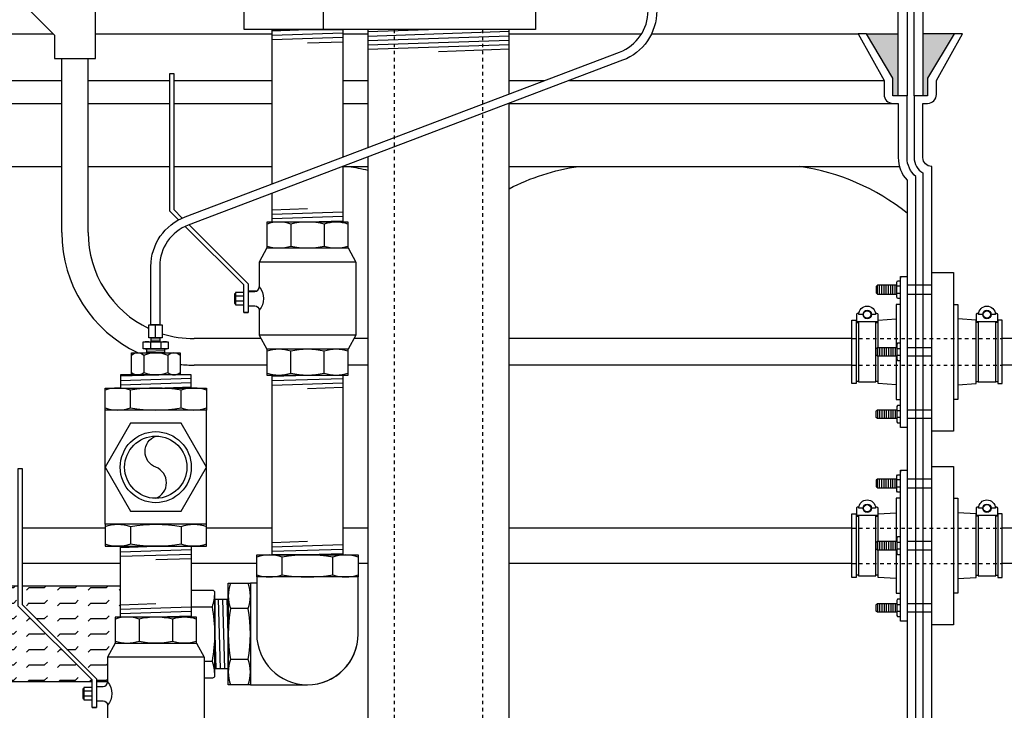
# Model space of a CAD drawing. Extents: x -169 to 7270, y -140 to 2984.
# Tile 586 of 656: x 6523 to 6551, y 927 to 946. Entities that reach past the tile are written whole.
import ezdxf

# ---------------------------------------------------------------- set-up
doc = ezdxf.new("R2010")
doc.units = 0
doc.header["$MEASUREMENT"] = 0
doc.header["$PDSIZE"] = 1
doc.linetypes.add('HIDDEN5', pattern=[0.05, 0.025, -0.025])
doc.layers.get('DEFPOINTS').update_dxf_attribs({"linetype": 'CONTINUOUS'})
for name, color, linetype in [('BOOT-CONDUIT', 1, 'CONTINUOUS'), ('CONDUIT', 2, 'CONTINUOUS'), ('COPPER-TUBING', 2, 'CONTINUOUS'), ('DIM', 3, 'CONTINUOUS'), ('FLEXHOSE-2', 3, 'CONTINUOUS'), ('FLEXHOSE-2-HATCH', 2, 'CONTINUOUS'), ('FRP-SUMP', 2, 'CONTINUOUS'), ('GALV-2-ELL', 3, 'CONTINUOUS'), ('GALV-2-PIPE', 3, 'CONTINUOUS'), ('GALV-2-REDUCER', 3, 'CONTINUOUS'), ('GALV-2-TEE', 3, 'CONTINUOUS'), ('GALV-2-VALVE', 3, 'CONTINUOUS'), ('GALV-4-PIPE', 4, 'CONTINUOUS'), ('PEAGRAVEL-HATCH', 3, 'CONTINUOUS'), ('SUB-PUMP', 4, 'CONTINUOUS')]:
    doc.layers.add(name, color=color, linetype=linetype)
doc.styles.add('SIMPLEX', font='simplex')
doc.dimstyles.new('DIM64', dxfattribs={"dimscale": 64, "dimtxt": 0.09375, "dimasz": 0.09375, "dimexe": 0.0625, "dimexo": 0.0625, "dimgap": 0.046875, "dimtad": 1, "dimdec": 4, "dimzin": 3, "dimdsep": 46, "dimlunit": 4, "dimtxsty": 'SIMPLEX', "dimcen": 0, "dimclrd": 256, "dimclre": 256, "dimclrt": 256, "dimadec": 0, "dimazin": 0, "dimtfac": 1, "dimtdec": 4, "dimtmove": 0, "dimatfit": 3, "dimfxl": 1, "dimfrac": 2, "dimtolj": 1, "dimtzin": 0, "dimarcsym": 0})

# ---------------------------------------------------------------- blocks, each defined once
blk = doc.blocks.new('*D74')
at = {"layer": 'DEFPOINTS', "color": 0, "transparency": 16777216}
for p in [(7015.7, 978.296), (6391.694, 978.015), (6391.694, 700.523)]:
    blk.add_point(p, dxfattribs=at)
at = {"layer": 'DIM', "lineweight": -2, "transparency": 16777216}
for p, q in [((7015.7, 974.296), (7015.7, 696.523)), ((6391.694, 974.015), (6391.694, 696.523)), ((7009.7, 700.523), (6397.694, 700.523))]:
    blk.add_line(p, q, dxfattribs=at)
at = {"layer": 'DIM', "transparency": 16777216}
for points in [[(6397.694, 701.523), (6397.694, 699.523), (6391.694, 700.523)], [(7009.7, 701.523), (7009.7, 699.523), (7015.7, 700.523)]]:
    blk.add_solid(points, dxfattribs=at)
at = {"layer": 'DIM', "transparency": 16777216, "insert": (6703.697, 708.095), "char_height": 6, "attachment_point": 5, "style": 'SIMPLEX'}
blk.add_mtext('\\A1;52\'-0" (F.V. TANK SLAB)', dxfattribs=at)

msp = doc.modelspace()

# ---------------------------------------------------------------- hatches: boundary and pattern name
at = {"layer": 'FLEXHOSE-2-HATCH', "linetype": 'Continuous'}
h = msp.add_hatch(dxfattribs=at)
h.set_pattern_fill('FLEX', color=256, scale=1.75, style=0)
h.set_pattern_definition([(6e-10, (6522.4867, 928.7886), (-4e-12, 0.4375), [0.4375, -0.4375]), (45, (6522.92422, 928.7886), (-4e-12, 0.4375), [0.109375, -0.39997, 0.109375, -0.61872])])
h.paths.add_polyline_path([(6523.05352, 929.57419), (6523.05352, 930.14859), (6518.80651, 930.14859), (6518.80651, 927.42859), (6525.14143, 927.42859), (6525.14143, 927.48628)])
h.paths.add_polyline_path([(6525.57893, 927.42859), (6525.57893, 928.12792), (6525.80075, 928.53136), (6525.80075, 929.26309), (6525.94646, 929.26309), (6525.94646, 930.14859), (6523.16289, 930.14859), (6523.16289, 929.6195), (6525.26531, 927.51707), (6525.26531, 927.42859)])
at = {"layer": 'FRP-SUMP'}
for points in [[(6547.95853, 945.77096), (6547.05853, 945.77096), (6547.80853, 944.52096), (6547.80853, 944.02096), (6547.95853, 944.02096)], [(6549.54198, 945.77096), (6548.65853, 945.77096), (6548.65853, 944.02096), (6548.79198, 944.02096), (6548.79198, 944.52096)]]:
    msp.add_hatch(color=256, dxfattribs=at).paths.add_polyline_path(points)
at = {"layer": 'PEAGRAVEL-HATCH'}
h = msp.add_hatch(dxfattribs=at)
h.set_pattern_fill('AR-SAND', color=256, scale=7.5, style=0)
h.set_pattern_definition([(37.5, (6543.204, 931.786), (-0.4725, 14.451), [0, -11.4, 0, -12.75, 0, -12.1875]), (7.5, (6543.204, 931.786), (13.273, 21.166), [0, -6.15, 0, -10.275, 0, -3.9375]), (327.5, (6533.979, 931.786), (23.356, 0.0424), [0, -3.75, 0, -13.5, 0, -17.625]), (317.5, (6533.979, 931.786), (22.546, 6.583), [0, -1.875, 0, -8.85, 0, -10.125])])
edge = h.paths.add_edge_path()
edge.add_line((6560.57794, 964.50891), (6543.20371, 964.50891))
edge.add_line((6543.20371, 964.50891), (6543.20488, 961.19658))
edge.add_arc((6489.28782, 832.27575), 139.74129, 65.4201994, 67.3044212, ccw=False)
edge.add_arc((6546.95853, 957.71641), 1.7, 0, 74.436861, ccw=False)
edge.add_line((6548.65853, 957.71641), (6548.65853, 945.77096))
edge.add_line((6548.65853, 945.77096), (6549.54198, 945.77096))
edge.add_line((6549.54198, 945.77096), (6549.77851, 945.77096))
edge.add_line((6549.77851, 945.77096), (6549.04198, 944.45572))
edge.add_line((6549.04198, 944.45572), (6549.04198, 944.05737))
edge.add_arc((6548.79198, 944.05737), 0.25, -90, 0, ccw=False)
edge.add_line((6548.79198, 943.80737), (6548.65853, 943.80737))
edge.add_line((6548.65853, 943.80737), (6548.65853, 942.27096))
edge.add_arc((6548.90853, 942.27096), 0.25, 180, 270)
edge.add_line((6548.90853, 942.02096), (6548.90853, 939.0151))
edge.add_line((6548.90853, 939.0151), (6549.52728, 939.0151))
edge.add_line((6549.52728, 939.0151), (6549.52728, 938.11792))
edge.add_line((6549.52728, 938.11792), (6549.65103, 938.11792))
edge.add_line((6549.65103, 938.11792), (6549.65103, 937.70503))
edge.add_line((6549.65103, 937.70503), (6550.22355, 937.665))
edge.add_line((6550.22355, 937.665), (6550.22355, 937.14713))
edge.add_line((6550.22355, 937.14713), (6550.71855, 937.14713))
edge.add_line((6550.71855, 937.14713), (6550.71855, 937.60745))
edge.add_line((6550.71855, 937.60745), (6550.78042, 937.60745))
edge.add_line((6550.78042, 937.60745), (6550.78042, 937.66932))
edge.add_line((6550.78042, 937.66932), (6550.90417, 937.66932))
edge.add_line((6550.90417, 937.66932), (6550.90417, 937.14713))
edge.add_line((6550.90417, 937.14713), (6555.85711, 937.14713))
edge.add_ellipse((6555.85711, 936.95963), major_axis=(0, 0.1875), ratio=0.47920074, start_angle=180, end_angle=360, ccw=False)
edge.add_ellipse((6555.85711, 936.58463), major_axis=(0, -0.1875), ratio=0.47920074, start_angle=0, end_angle=180, ccw=False)
edge.add_line((6555.85711, 936.39713), (6550.90417, 936.39713))
edge.add_line((6550.90417, 936.39713), (6550.90417, 935.87495))
edge.add_line((6550.90417, 935.87495), (6550.71855, 935.87495))
edge.add_line((6550.71855, 935.87495), (6550.71855, 935.92098))
edge.add_line((6550.71855, 935.92098), (6550.16167, 935.92098))
edge.add_line((6550.16167, 935.92098), (6550.16167, 935.87495))
edge.add_line((6550.16167, 935.87495), (6549.65103, 935.83924))
edge.add_line((6549.65103, 935.83924), (6549.65103, 935.42635))
edge.add_line((6549.65103, 935.42635), (6549.52728, 935.42635))
edge.add_line((6549.52728, 935.42635), (6549.52728, 934.52917))
edge.add_line((6549.52728, 934.52917), (6548.90853, 934.52917))
edge.add_line((6548.90853, 934.52917), (6548.90853, 933.52917))
edge.add_line((6548.90853, 933.52917), (6549.52728, 933.52917))
edge.add_line((6549.52728, 933.52917), (6549.52728, 932.63198))
edge.add_line((6549.52728, 932.63198), (6549.65103, 932.63198))
edge.add_line((6549.65103, 932.63198), (6549.65103, 932.21909))
edge.add_line((6549.65103, 932.21909), (6550.22355, 932.17906))
edge.add_line((6550.22355, 932.17906), (6550.22355, 931.7862))
edge.add_line((6550.22355, 931.7862), (6550.71855, 931.7862))
edge.add_line((6550.71855, 931.7862), (6550.71855, 932.12151))
edge.add_line((6550.71855, 932.12151), (6550.78042, 932.12151))
edge.add_line((6550.78042, 932.12151), (6550.78042, 932.18339))
edge.add_line((6550.78042, 932.18339), (6550.90417, 932.18339))
edge.add_line((6550.90417, 932.18339), (6550.90417, 931.7862))
edge.add_line((6550.90417, 931.7862), (6557.57794, 931.7862))
edge.add_arc((6557.57794, 934.7862), 3, 270, 360)
edge.add_line((6560.57794, 934.7862), (6560.57794, 964.50891))
h.paths.add_polyline_path([(6550.70865, 937.83119), (6550.58985, 937.83119, -1), (6550.35225, 937.83119), (6550.23345, 937.83119, -1)], flags=16)
h.paths.add_polyline_path([(6550.57401, 937.83119, -1), (6550.36809, 937.83119, -1)], flags=0)
h.paths.add_polyline_path([(6550.70865, 932.34525), (6550.58985, 932.34525, -1), (6550.35225, 932.34525), (6550.23345, 932.34525, -1)], flags=16)
h.paths.add_polyline_path([(6550.57401, 932.34525, -1), (6550.36809, 932.34525, -1)], flags=0)
h = msp.add_hatch(dxfattribs=at)
h.set_pattern_fill('AR-SAND', color=256, scale=7.5, style=0)
h.set_pattern_definition([(37.5, (6548.644, 915.523), (-0.4725, 14.451), [0, -11.4, 0, -12.75, 0, -12.1875]), (7.5, (6548.644, 915.523), (13.273, 21.166), [0, -6.15, 0, -10.275, 0, -3.9375]), (327.5, (6539.419, 915.523), (23.356, 0.0424), [0, -3.75, 0, -13.5, 0, -17.625]), (317.5, (6539.42, 915.523), (22.546, 6.583), [0, -1.875, 0, -8.85, 0, -10.125])])
h.paths.add_polyline_path([(6565.94428, 930.7862), (6557.57794, 930.7862), (6550.90417, 930.7862), (6550.90417, 930.38901), (6550.78042, 930.38901), (6550.78042, 930.45088), (6550.71855, 930.45088), (6550.71855, 930.43504), (6550.22355, 930.43504), (6550.16167, 930.45088), (6550.16167, 930.38901), (6549.65103, 930.3533), (6549.65103, 929.94042), (6549.52728, 929.94042), (6549.52728, 929.04323), (6548.90853, 929.04323), (6548.90853, 923.02328, 0.41421356), (6548.65853, 922.77328), (6548.65853, 921.77328), (6549.52774, 921.77328), (6549.76426, 921.77328), (6549.02773, 920.45804), (6549.02773, 920.05969, -0.41421356), (6548.77773, 919.80969), (6548.64428, 919.80969), (6548.64428, 915.52328), (6556.44428, 915.52328), (6557.44428, 917.52328), (6562.44428, 917.52328), (6563.44428, 915.52328), (6565.04508, 915.52328), (6565.04508, 915.87484, 0.41421356), (6565.69428, 916.52404), (6565.94428, 916.52404)])

# ---------------------------------------------------------------- linework, layer by layer
at = {"layer": 'BOOT-CONDUIT', "color": 8}
for p, q in [((6547.37059, 938.40996), (6547.37059, 938.65746)), ((6547.43309, 938.40996), (6547.43309, 938.65746)), ((6547.49559, 938.40996), (6547.49559, 938.65746)), ((6547.55809, 938.40996), (6547.55809, 938.65746)), ((6547.62059, 938.40996), (6547.62059, 938.65746)), ((6547.68309, 938.40996), (6547.68309, 938.65746)), ((6547.74559, 938.40996), (6547.74559, 938.65746)), ((6547.80809, 938.40996), (6547.80809, 938.65746)), ((6547.87059, 938.40996), (6547.87059, 938.65746)), ((6547.37059, 936.89588), (6547.37059, 936.64838)), ((6547.43309, 936.89588), (6547.43309, 936.64838)), ((6547.49559, 936.89588), (6547.49559, 936.64838)), ((6547.55809, 936.89588), (6547.55809, 936.64838)), ((6547.62059, 936.89588), (6547.62059, 936.64838)), ((6547.68309, 936.89588), (6547.68309, 936.64838)), ((6547.74559, 936.89588), (6547.74559, 936.64838)), ((6547.80809, 936.89588), (6547.80809, 936.64838)), ((6547.87059, 936.89588), (6547.87059, 936.64838)), ((6547.37059, 935.13431), (6547.37059, 934.88681)), ((6547.43309, 935.13431), (6547.43309, 934.88681)), ((6547.49559, 935.13431), (6547.49559, 934.88681)), ((6547.55809, 935.13431), (6547.55809, 934.88681)), ((6547.62059, 935.13431), (6547.62059, 934.88681)), ((6547.68309, 935.13431), (6547.68309, 934.88681)), ((6547.74559, 935.13431), (6547.74559, 934.88681)), ((6547.80809, 935.13431), (6547.80809, 934.88681)), ((6547.87059, 935.13431), (6547.87059, 934.88681)), ((6547.37059, 932.92402), (6547.37059, 933.17152)), ((6547.43309, 932.92402), (6547.43309, 933.17152)), ((6547.49559, 932.92402), (6547.49559, 933.17152)), ((6547.55809, 932.92402), (6547.55809, 933.17152)), ((6547.62059, 932.92402), (6547.62059, 933.17152)), ((6547.68309, 932.92402), (6547.68309, 933.17152)), ((6547.74559, 932.92402), (6547.74559, 933.17152)), ((6547.80809, 932.92402), (6547.80809, 933.17152)), ((6547.87059, 932.92402), (6547.87059, 933.17152)), ((6547.37059, 931.40995), (6547.37059, 931.16245)), ((6547.43309, 931.40995), (6547.43309, 931.16245)), ((6547.49559, 931.40995), (6547.49559, 931.16245)), ((6547.55809, 931.40995), (6547.55809, 931.16245)), ((6547.62059, 931.40995), (6547.62059, 931.16245)), ((6547.68309, 931.40995), (6547.68309, 931.16245)), ((6547.74559, 931.40995), (6547.74559, 931.16245)), ((6547.80809, 931.40995), (6547.80809, 931.16245)), ((6547.87059, 931.40995), (6547.87059, 931.16245)), ((6547.37059, 929.64837), (6547.37059, 929.40087)), ((6547.43309, 929.64837), (6547.43309, 929.40087)), ((6547.49559, 929.64837), (6547.49559, 929.40087)), ((6547.55809, 929.64837), (6547.55809, 929.40087)), ((6547.62059, 929.64837), (6547.62059, 929.40087)), ((6547.68309, 929.64837), (6547.68309, 929.40087)), ((6547.74559, 929.64837), (6547.74559, 929.40087)), ((6547.80809, 929.64837), (6547.80809, 929.40087)), ((6547.87059, 929.64837), (6547.87059, 929.40087))]:
    msp.add_line(p, q, dxfattribs=at)
at = {"layer": 'BOOT-CONDUIT', "color": 7}
for p, q in [((6548.02558, 938.63321), (6547.91965, 938.63321)), ((6548.90853, 938.65756), (6548.20853, 938.65756)), ((6547.91965, 938.43422), (6548.02558, 938.43422)), ((6548.20853, 938.41006), (6548.90853, 938.41006)), ((6547.91965, 936.87163), (6548.02558, 936.87163)), ((6548.02558, 936.67264), (6547.91965, 936.67264)), ((6548.20853, 936.89578), (6548.90853, 936.89578)), ((6548.90853, 936.64828), (6548.20853, 936.64828)), ((6547.91965, 935.11005), (6548.02558, 935.11005)), ((6548.20853, 935.13421), (6548.90853, 935.13421)), ((6548.02558, 934.91106), (6547.91965, 934.91106)), ((6548.90853, 934.88671), (6548.20853, 934.88671)), ((6548.02558, 933.14727), (6547.91965, 933.14727)), ((6548.90853, 933.17162), (6548.20853, 933.17162)), ((6547.91965, 932.94828), (6548.02558, 932.94828)), ((6548.20853, 932.92412), (6548.90853, 932.92412)), ((6547.91965, 931.38569), (6548.02558, 931.38569)), ((6548.20853, 931.40985), (6548.90853, 931.40985)), ((6548.02558, 931.1867), (6547.91965, 931.1867)), ((6548.90853, 931.16235), (6548.20853, 931.16235)), ((6547.91965, 929.62412), (6548.02558, 929.62412)), ((6548.02558, 929.42513), (6547.91965, 929.42513)), ((6548.20853, 929.64827), (6548.90853, 929.64827)), ((6548.90853, 929.40077), (6548.20853, 929.40077))]:
    msp.add_line(p, q, dxfattribs=at)
at = {"layer": 'BOOT-CONDUIT', "linetype": 'Continuous'}
for p, q in [((6546.77244, 937.60745), (6546.83431, 937.60745)), ((6547.32931, 937.60745), (6547.39119, 937.60745)), ((6550.22355, 937.60745), (6550.16167, 937.60745)), ((6550.78042, 937.60745), (6550.71855, 937.60745)), ((6546.83431, 935.93682), (6546.77244, 935.93682)), ((6547.39119, 935.93682), (6547.32931, 935.93682)), ((6550.16167, 935.93682), (6550.22355, 935.93682)), ((6550.71855, 935.93682), (6550.78042, 935.93682)), ((6546.77244, 932.12151), (6546.83431, 932.12151)), ((6547.32931, 932.12151), (6547.39119, 932.12151)), ((6550.22355, 932.12151), (6550.16167, 932.12151)), ((6550.78042, 932.12151), (6550.71855, 932.12151)), ((6546.83431, 930.45088), (6546.77244, 930.45088)), ((6547.39119, 930.45088), (6547.32931, 930.45088)), ((6550.16167, 930.45088), (6550.22355, 930.45088)), ((6550.71855, 930.45088), (6550.78042, 930.45088))]:
    msp.add_line(p, q, dxfattribs=at)
at = {"layer": 'BOOT-CONDUIT'}
for points in [[(6548.02558, 938.91066), (6548.20853, 938.91066), (6548.20853, 934.63386), (6548.02558, 934.63386), (6548.02558, 938.91066), (6548.02558, 938.85522)], [(6548.02558, 933.42473), (6548.20853, 933.42473), (6548.20853, 929.14793), (6548.02558, 929.14793), (6548.02558, 933.42473), (6548.02558, 933.36929)]]:
    msp.add_lwpolyline(points, dxfattribs=at)
at = {"layer": 'BOOT-CONDUIT', "linetype": 'Continuous'}
for points in [[(6548.90853, 934.52917), (6548.90853, 939.0151), (6549.52728, 939.0151), (6549.52728, 934.52917)], [(6546.77244, 935.87495), (6546.64869, 935.87495), (6546.64869, 937.66932), (6546.77244, 937.66932), (6546.77244, 937.60745), (6546.77244, 935.93682)], [(6550.90417, 935.87495), (6550.90417, 937.66932), (6550.78042, 937.66932), (6550.78042, 937.60745), (6550.78042, 935.93682), (6550.78042, 935.87495)], [(6548.90853, 929.04323), (6548.90853, 933.52917), (6549.52728, 933.52917), (6549.52728, 929.04323)], [(6546.77244, 930.38901), (6546.64869, 930.38901), (6546.64869, 932.18339), (6546.77244, 932.18339), (6546.77244, 932.12151), (6546.77244, 930.45088)], [(6550.90417, 930.38901), (6550.90417, 932.18339), (6550.78042, 932.18339), (6550.78042, 932.12151), (6550.78042, 930.45088), (6550.78042, 930.38901)]]:
    msp.add_lwpolyline(points, close=True, dxfattribs=at)
at = {"layer": 'BOOT-CONDUIT', "color": 7}
for points in [[(6547.91965, 938.65746), (6547.37059, 938.65746), (6547.33966, 938.62652), (6547.33966, 938.4409), (6547.34238, 938.43818), (6547.37059, 938.40996), (6547.91965, 938.40996)], [(6548.02558, 938.28622), (6547.93879, 938.28622), (6547.91965, 938.31938), (6547.91965, 938.74805), (6547.93879, 938.7812), (6548.02558, 938.7812)], [(6546.83431, 937.62329), (6546.83431, 935.92098), (6547.32931, 935.92098), (6547.32931, 937.62329)], [(6550.22355, 937.62329), (6550.22355, 935.92098), (6550.71855, 935.92098), (6550.71855, 937.62329)], [(6548.02558, 937.01963), (6547.93879, 937.01963), (6547.91965, 936.98647), (6547.91965, 936.5578), (6547.93879, 936.52464), (6548.02558, 936.52464)], [(6547.91965, 936.64838), (6547.37059, 936.64838), (6547.33966, 936.67932), (6547.33966, 936.86495), (6547.34238, 936.86767), (6547.37059, 936.89588), (6547.91965, 936.89588)], [(6548.02558, 935.25805), (6547.93879, 935.25805), (6547.91965, 935.22489), (6547.91965, 934.79622), (6547.93879, 934.76307), (6548.02558, 934.76307)], [(6547.91965, 934.88681), (6547.37059, 934.88681), (6547.33966, 934.91775), (6547.33966, 935.10337), (6547.34238, 935.10609), (6547.37059, 935.13431), (6547.91965, 935.13431)], [(6547.91965, 933.17152), (6547.37059, 933.17152), (6547.33966, 933.14059), (6547.33966, 932.95496), (6547.34238, 932.95224), (6547.37059, 932.92402), (6547.91965, 932.92402)], [(6548.02558, 932.80028), (6547.93879, 932.80028), (6547.91965, 932.83344), (6547.91965, 933.26211), (6547.93879, 933.29527), (6548.02558, 933.29527)], [(6546.83431, 932.13735), (6546.83431, 930.43504), (6547.32931, 930.43504), (6547.32931, 932.13735)], [(6550.22355, 932.13735), (6550.22355, 930.43504), (6550.71855, 930.43504), (6550.71855, 932.13735)], [(6547.91965, 931.16245), (6547.37059, 931.16245), (6547.33966, 931.19339), (6547.33966, 931.37901), (6547.34238, 931.38173), (6547.37059, 931.40995), (6547.91965, 931.40995)], [(6548.02558, 931.53369), (6547.93879, 931.53369), (6547.91965, 931.50053), (6547.91965, 931.07186), (6547.93879, 931.0387), (6548.02558, 931.0387)], [(6548.02558, 929.77211), (6547.93879, 929.77211), (6547.91965, 929.73896), (6547.91965, 929.31029), (6547.93879, 929.27713), (6548.02558, 929.27713)], [(6547.91965, 929.40087), (6547.37059, 929.40087), (6547.33966, 929.43181), (6547.33966, 929.61743), (6547.34238, 929.62015), (6547.37059, 929.64837), (6547.91965, 929.64837)]]:
    msp.add_lwpolyline(points, dxfattribs=at)
for points in [[(6546.96301, 937.83119), (6546.84421, 937.83119, -1), (6547.31941, 937.83119), (6547.20061, 937.83119)], [(6550.35225, 937.83119), (6550.23345, 937.83119, -1), (6550.70865, 937.83119), (6550.58985, 937.83119)], [(6547.31382, 937.88243, 0.35187184), (6547.32832, 937.87079), (6547.34756, 937.87079, -0.41421356), (6547.37881, 937.83896), (6547.37881, 937.65454, -0.41421356), (6547.34698, 937.62329), (6546.81606, 937.62329, -0.41421341), (6546.78481, 937.65512), (6546.78481, 937.83954, -0.41421372), (6546.81664, 937.87079), (6546.8353, 937.87079, 0.35188198), (6546.8498, 937.88243)], [(6550.70305, 937.88243, 0.35187184), (6550.71755, 937.87079), (6550.7368, 937.87079, -0.41421356), (6550.76805, 937.83896), (6550.76805, 937.65454, -0.41421356), (6550.73622, 937.62329), (6550.2053, 937.62329, -0.41421341), (6550.17405, 937.65512), (6550.17405, 937.83954, -0.41421372), (6550.20588, 937.87079), (6550.22454, 937.87079, 0.35188198), (6550.23904, 937.88243)], [(6546.96301, 932.34525), (6546.84421, 932.34525, -1), (6547.31941, 932.34525), (6547.20061, 932.34525)], [(6550.35225, 932.34525), (6550.23345, 932.34525, -1), (6550.70865, 932.34525), (6550.58985, 932.34525)], [(6547.31382, 932.3965, 0.35187184), (6547.32832, 932.38485), (6547.34756, 932.38485, -0.41421356), (6547.37881, 932.35302), (6547.37881, 932.1686, -0.41421356), (6547.34698, 932.13735), (6546.81606, 932.13735, -0.41421341), (6546.78481, 932.16918), (6546.78481, 932.3536, -0.41421372), (6546.81664, 932.38485), (6546.8353, 932.38485, 0.35188198), (6546.8498, 932.3965)], [(6550.70305, 932.3965, 0.35187184), (6550.71755, 932.38485), (6550.7368, 932.38485, -0.41421356), (6550.76805, 932.35302), (6550.76805, 932.1686, -0.41421356), (6550.73622, 932.13735), (6550.2053, 932.13735, -0.41421341), (6550.17405, 932.16918), (6550.17405, 932.3536, -0.41421372), (6550.20588, 932.38485), (6550.22454, 932.38485, 0.35188198), (6550.23904, 932.3965)]]:
    msp.add_lwpolyline(points, format="xyb", dxfattribs=at)
at = {"layer": 'BOOT-CONDUIT', "linetype": 'Continuous'}
for points in [[(6548.02558, 938.11792), (6547.90183, 938.11792), (6547.90183, 936.89588)], [(6549.52728, 938.11792), (6549.65103, 938.11792), (6549.65103, 935.42635), (6549.52728, 935.42635)], [(6547.39119, 936.89588), (6547.39119, 937.60745), (6547.39119, 937.66932), (6547.90183, 937.70503)], [(6549.65103, 935.83924), (6550.16167, 935.87495), (6550.16167, 937.60745), (6550.16167, 937.66932), (6549.65103, 937.70503)], [(6547.90183, 935.83924), (6547.39119, 935.87495), (6547.39119, 936.64838)], [(6547.90183, 936.64838), (6547.90183, 935.42635), (6548.02558, 935.42635)], [(6548.02558, 932.63198), (6547.90183, 932.63198), (6547.90183, 931.40995)], [(6549.52728, 932.63198), (6549.65103, 932.63198), (6549.65103, 929.94042), (6549.52728, 929.94042)], [(6547.39119, 931.40995), (6547.39119, 932.12151), (6547.39119, 932.18339), (6547.90183, 932.21909)], [(6549.65103, 930.3533), (6550.16167, 930.38901), (6550.16167, 932.12151), (6550.16167, 932.18339), (6549.65103, 932.21909)], [(6547.90183, 930.3533), (6547.39119, 930.38901), (6547.39119, 931.16245)], [(6547.90183, 931.16245), (6547.90183, 929.94042), (6548.02558, 929.94042)]]:
    msp.add_lwpolyline(points, dxfattribs=at)
at = {"layer": 'BOOT-CONDUIT', "color": 7}
for centre in [(6547.08181, 937.83119), (6550.47105, 937.83119), (6547.08181, 932.34525), (6550.47105, 932.34525)]:
    msp.add_circle(centre, 0.1188, dxfattribs=at)
at = {"layer": 'BOOT-CONDUIT', "color": 8}
for centre in [(6547.08181, 937.83119), (6550.47105, 937.83119), (6547.08181, 932.34525), (6550.47105, 932.34525)]:
    msp.add_circle(centre, 0.10296, dxfattribs=at)
at = {"layer": 'CONDUIT'}
for p, q in [((6524.28316, 940.14713), (6524.28316, 945.07398)), ((6525.03316, 940.14713), (6525.03316, 945.07398)), ((6529.92794, 937.14713), (6528.03316, 937.14713)), ((6532.94429, 937.14713), (6532.55222, 937.14713)), ((6546.64869, 937.14713), (6536.94429, 937.14713)), ((6555.85711, 937.14713), (6550.90417, 937.14713)), ((6530.09331, 936.39713), (6528.03316, 936.39713)), ((6532.94429, 936.39713), (6532.38685, 936.39713)), ((6546.64869, 936.39713), (6536.94429, 936.39713)), ((6555.85711, 936.39713), (6550.90417, 936.39713)), ((6525.50901, 931.7862), (6523.16289, 931.7862)), ((6530.24008, 931.7862), (6528.38102, 931.7862)), ((6532.94429, 931.7862), (6532.24008, 931.7862)), ((6546.64869, 931.7862), (6536.94429, 931.7862)), ((6557.57794, 931.7862), (6550.90417, 931.7862)), ((6525.94646, 930.7862), (6523.16289, 930.7862)), ((6529.80263, 930.7862), (6527.94646, 930.7862)), ((6532.94429, 930.7862), (6532.67465, 930.7862)), ((6546.64869, 930.7862), (6536.94429, 930.7862)), ((6557.57794, 930.7862), (6550.90417, 930.7862))]:
    msp.add_line(p, q, dxfattribs=at)
at = {"layer": 'CONDUIT', "color": 8, "linetype": 'HIDDEN5'}
for p, q in [((6546.64869, 937.14713), (6550.90417, 937.14713)), ((6546.64869, 936.39713), (6550.90417, 936.39713)), ((6546.64869, 931.7862), (6550.90417, 931.7862)), ((6546.64869, 930.7862), (6550.90417, 930.7862))]:
    msp.add_line(p, q, dxfattribs=at)
at = {"layer": 'CONDUIT'}
msp.add_lwpolyline([(6524.07724, 947.62634), (6523.13441, 946.6835), (6524.07724, 945.74067), (6524.07724, 945.07398), (6525.24395, 945.07398), (6525.24395, 947.9074), (6524.07724, 947.9074)], close=True, dxfattribs=at)
for radius, start, end in [(3.75, 180, 245.001014), (3, 180, 244.731631), (3, 252.430725, 270), (3.75, 263.862099, 270)]:
    msp.add_arc((6528.03316, 940.14713), radius, start, end, dxfattribs=at)
at = {"layer": 'COPPER-TUBING', "color": 7}
for p, q in [((6526.94008, 937.18345), (6526.94008, 937.52365)), ((6526.798, 937.04148), (6526.798, 936.87251)), ((6526.81508, 937.10825), (6527.06508, 937.11667)), ((6527.09204, 937.04148), (6527.09204, 936.87251)), ((6526.69008, 936.79362), (6527.19008, 936.81046))]:
    msp.add_line(p, q, dxfattribs=at)
at = {"layer": 'COPPER-TUBING', "color": 7, "linetype": 'Continuous'}
msp.add_line((6526.81508, 937.16605), (6527.06508, 937.16605), dxfattribs=at)
at = {"layer": 'COPPER-TUBING', "linetype": 'Continuous'}
msp.add_lwpolyline([(6540.87953, 946.42762), (6540.87953, 950.75281, 0.41421356), (6539.62953, 952.00281), (6538.89858, 952.00281), (6538.89858, 952.25281), (6539.62536, 952.25281, -0.41421356), (6541.12536, 950.75281), (6541.12536, 946.42762, -0.31159034), (6540.15738, 945.02514), (6527.86501, 940.36211, 0.31159034), (6527.05836, 939.19338), (6527.05836, 937.54105), (6526.80836, 937.54105), (6526.80836, 939.1918, -0.31159034), (6527.77634, 940.59428), (6540.07288, 945.25889, 0.31159034)], format="xyb", close=True, dxfattribs=at)
for points in [[(6526.75258, 937.16605), (6526.75258, 937.54105), (6527.12758, 937.54105), (6527.12758, 937.16605)], [(6526.81508, 937.16605), (6527.06508, 937.16605), (6527.06508, 937.05887), (6526.81508, 937.05887)], [(6526.69008, 936.85563), (6527.19008, 936.85563), (6527.19008, 936.74845), (6526.69008, 936.74845)]]:
    msp.add_lwpolyline(points, close=True, dxfattribs=at)
at = {"layer": 'COPPER-TUBING', "color": 7}
for points in [[(6527.12758, 937.52365, 0.18283313), (6526.94008, 937.52365, 0.18283313), (6526.75258, 937.52365)], [(6527.29995, 937.04148, 0.16735506), (6527.09204, 937.04148, 0.11763439), (6526.798, 937.04148, 0.16298639), (6526.59008, 937.04148)], [(6527.12758, 937.18345, -0.18283313), (6526.94008, 937.18345, -0.18283313), (6526.75258, 937.18345)], [(6526.59008, 936.87251, 0.16298639), (6526.798, 936.87251, 0.11763439), (6527.09204, 936.87251, 0.16735506), (6527.29995, 936.87251)]]:
    msp.add_lwpolyline(points, format="xyb", dxfattribs=at)
at = {"layer": 'COPPER-TUBING'}
msp.add_lwpolyline([(6526.59008, 937.05887), (6527.29995, 937.05887), (6527.29995, 936.85563), (6526.59008, 936.85563)], close=True, dxfattribs=at)
at = {"layer": 'FLEXHOSE-2', "color": 7}
for p, q in [((6528.77897, 927.80034), (6528.71735, 929.77206)), ((6528.90397, 927.80034), (6528.84235, 929.77206)), ((6528.99816, 928.7862), (6528.96735, 929.77206)), ((6528.65397, 927.80034), (6528.62316, 928.7862))]:
    msp.add_line(p, q, dxfattribs=at)
at = {"layer": 'FLEXHOSE-2', "color": 7, "linetype": 'Continuous'}
for p, q in [((6527.9392, 929.55872), (6528.54745, 929.55872)), ((6528.31611, 928.01621), (6528.54745, 928.01621))]:
    msp.add_line(p, q, dxfattribs=at)
at = {"layer": 'FLEXHOSE-2', "linetype": 'Continuous'}
for points in [[(6525.14562, 927.42859), (6518.8107, 927.42859), (6518.8107, 930.14859), (6523.05771, 930.14859)], [(6523.16289, 930.14859), (6525.94646, 930.14859)], [(6525.57893, 927.42859), (6525.26531, 927.42859)]]:
    msp.add_lwpolyline(points, dxfattribs=at)
msp.add_lwpolyline([(6528.31611, 927.54826), (6528.55645, 927.54826, 0.41421356), (6528.61895, 927.61076), (6528.61895, 929.95198, 0.41421356), (6528.55645, 930.02029), (6527.94646, 930.02029)], format="xyb", dxfattribs=at)
at = {"layer": 'FLEXHOSE-2', "color": 7, "linetype": 'Continuous'}
msp.add_lwpolyline([(6528.61765, 927.60871, 0.06514519), (6528.54745, 928.01621, 0.09270708), (6528.54745, 929.55872, 0.0658833), (6528.61761, 929.95978)], format="xyb", dxfattribs=at)
at = {"layer": 'FLEXHOSE-2', "linetype": 'Continuous'}
msp.add_lwpolyline([(6528.99821, 927.80034), (6528.62316, 927.80034), (6528.62316, 929.77206), (6528.99821, 929.77206)], close=True, dxfattribs=at)
at = {"layer": 'FRP-SUMP', "color": 7, "linetype": 'Continuous'}
for p, q in [((6519.45646, 945.77096), (6524.04695, 945.77096)), ((6525.24395, 945.77096), (6530.24008, 945.77096)), ((6532.24008, 945.77096), (6532.94429, 945.77096)), ((6536.94429, 945.77096), (6540.69315, 945.77096)), ((6540.97399, 945.77096), (6546.822, 945.77096)), ((6519.45646, 944.45572), (6524.28316, 944.45572)), ((6525.03316, 944.45572), (6527.34608, 944.45572)), ((6527.45545, 944.45572), (6530.24008, 944.45572)), ((6532.24008, 944.45572), (6532.94429, 944.45572)), ((6536.94429, 944.45572), (6537.95564, 944.45572)), ((6538.65633, 944.45572), (6547.55853, 944.45572)), ((6519.45646, 943.80737), (6524.28316, 943.80737)), ((6525.03316, 943.80737), (6527.34608, 943.80737)), ((6527.45545, 943.80737), (6530.24008, 943.80737)), ((6532.24008, 943.80737), (6532.94429, 943.80737)), ((6536.94429, 943.80737), (6547.80853, 943.80737)), ((6529.55788, 938.50302), (6529.81173, 938.50301))]:
    msp.add_line(p, q, dxfattribs=at)
at = {"layer": 'FRP-SUMP'}
for p, q in [((6547.05853, 945.77096), (6547.95853, 945.77096)), ((6549.54198, 945.77096), (6548.65853, 945.77096))]:
    msp.add_line(p, q, dxfattribs=at)
at = {"layer": 'FRP-SUMP', "color": 7}
for p, q in [((6519.73426, 942.02096), (6524.28316, 942.02096)), ((6525.03316, 942.02096), (6527.34608, 942.02096)), ((6527.45545, 942.02096), (6530.24008, 942.02096)), ((6532.24008, 942.02096), (6532.94429, 942.02096)), ((6536.94429, 942.02096), (6547.99201, 942.02096))]:
    msp.add_line(p, q, dxfattribs=at)
at = {"layer": 'FRP-SUMP'}
for points in [[(6542.20141, 970.78161), (6542.20141, 961.06138, -0.01036772), (6547.46478, 958.8593, -0.29672907), (6548.20853, 957.71641), (6548.20853, 944.02096), (6547.95853, 944.02096), (6547.95853, 957.71641, 0.29672907), (6547.36353, 958.63072, 0.01067744), (6541.95141, 960.8911), (6541.95141, 971.03161)], [(6543.20141, 971.03161), (6543.20488, 961.19658, -0.00822165), (6547.41464, 959.35408, -0.33671624), (6548.65853, 957.71641), (6548.65853, 944.02096), (6548.40853, 944.02096), (6548.40853, 957.71641, 0.29672907), (6547.54579, 959.04216, 0.0090466), (6542.95141, 960.97863), (6542.95141, 970.78161)], [(6548.90853, 923.02328), (6548.90853, 942.02096), (6548.90853, 942.02096, -0.41421356), (6548.65853, 942.27096), (6548.65853, 943.80737), (6548.79198, 943.80737, 0.41421356), (6549.04198, 944.05737), (6549.04198, 944.45572), (6549.77851, 945.77096), (6549.54198, 945.77096), (6548.79198, 944.52096), (6548.79198, 944.02096), (6548.65853, 944.02096), (6548.40853, 944.02096), (6548.40853, 944.02096), (6548.40853, 944.02096), (6548.40853, 944.02096), (6548.40853, 944.02096), (6548.40853, 942.27096, 0.26794919), (6548.65853, 941.83794), (6548.65853, 923.20629, 0.26794919)]]:
    msp.add_lwpolyline(points, format="xyb", dxfattribs=at)
msp.add_lwpolyline([(6548.20853, 920.02328), (6548.20853, 922.77328, -0.22167085), (6548.45853, 923.30947), (6548.45853, 941.73477, -0.22167085), (6548.20853, 942.27096), (6548.20853, 944.02096), (6547.95853, 944.02096), (6547.80853, 944.02096), (6547.80853, 944.52096), (6547.05853, 945.77096), (6546.822, 945.77096), (6547.55853, 944.45572), (6547.55853, 944.05737, 0.41421356), (6547.80853, 943.80737), (6547.95853, 943.80737), (6547.95853, 942.27096, 0.18776323), (6548.20853, 941.6287), (6548.20853, 923.41554, 0.18776323), (6547.95853, 922.77328), (6547.95853, 920.02328), (6548.20853, 920.02328)], format="xyb", close=True, dxfattribs=at)
at = {"layer": 'FRP-SUMP', "color": 7}
for points in [[(6532.40701, 942.02096, -0.02150268), (6532.94429, 941.91743, -0.02150268)], [(6536.94429, 941.39228, -0.08149294), (6538.90701, 942.02096)]]:
    msp.add_lwpolyline(points, format="xyb", dxfattribs=at)
msp.add_arc((6544.24124, 935.72546), 6.36447, 51.438905, 81.557052, dxfattribs=at)
at = {"layer": 'GALV-2-ELL', "color": 7, "linetype": 'Continuous'}
for p, q in [((6530.52208, 930.46334), (6530.52208, 930.96269)), ((6531.95808, 930.46334), (6531.95808, 930.96269)), ((6529.56006, 929.5042), (6529.06071, 929.5042)), ((6529.56006, 928.06819), (6529.06071, 928.06819))]:
    msp.add_line(p, q, dxfattribs=at)
for points in [[(6532.67465, 930.96269, 0.17443208), (6531.95808, 930.96269, 0.08704547), (6530.52208, 930.96269, 0.17373472), (6529.80263, 930.96269)], [(6529.80263, 930.46334, 0.17372505), (6530.52208, 930.46334, 0.08704419), (6531.95808, 930.46334, 0.1744223), (6532.67465, 930.46334)], [(6529.06071, 930.22077, 0.17443208), (6529.06071, 929.5042, 0.08704547), (6529.06071, 928.06819, 0.17373472), (6529.06071, 927.34875)], [(6529.56006, 927.34875, 0.17372505), (6529.56006, 928.06819, 0.08704419), (6529.56006, 929.5042, 0.1744223), (6529.56006, 930.22077)]]:
    msp.add_lwpolyline(points, format="xyb", dxfattribs=at)
at = {"layer": 'GALV-2-ELL', "linetype": 'Continuous'}
for points in [[(6532.67465, 930.40084), (6529.80263, 930.40084), (6529.80263, 931.02519), (6532.67465, 931.02519)], [(6529.62256, 930.22077), (6529.62256, 927.34875), (6528.99821, 927.34875), (6528.99821, 930.22077)]]:
    msp.add_lwpolyline(points, close=True, dxfattribs=at)
for points in [[(6529.80263, 930.40084), (6529.80263, 928.78476, 1), (6532.67465, 928.78476), (6532.67465, 930.40084)], [(6529.62256, 927.34875), (6531.23864, 927.34875, 0.41421374), (6532.67465, 928.78476, 0.41421374)]]:
    msp.add_lwpolyline(points, format="xyb", dxfattribs=at)
msp.add_lwpolyline([(6529.80263, 930.22077), (6529.62256, 930.22077)], dxfattribs=at)
at = {"layer": 'GALV-2-PIPE', "color": 7}
for p, q in [((6530.24008, 945.86427), (6531.24008, 945.89552)), ((6530.24008, 945.73927), (6532.24008, 945.80177)), ((6530.24008, 945.61427), (6532.24008, 945.67677)), ((6531.24008, 945.52052), (6532.24008, 945.55177)), ((6531.24008, 940.81964), (6530.24008, 940.78839)), ((6532.24008, 940.72589), (6530.24008, 940.66339)), ((6532.24008, 940.60089), (6530.24008, 940.53839)), ((6532.24008, 940.47589), (6531.24008, 940.44464)), ((6530.24008, 936.08339), (6531.24008, 936.11464)), ((6530.24008, 935.95839), (6532.24008, 936.02089)), ((6530.24008, 935.83339), (6532.24008, 935.89589)), ((6531.24008, 935.73964), (6532.24008, 935.77089)), ((6531.24008, 931.40019), (6530.24008, 931.36894)), ((6525.94646, 931.23679), (6526.94646, 931.26804)), ((6525.94646, 931.11179), (6527.94646, 931.17429)), ((6532.24008, 931.30644), (6530.24008, 931.24394)), ((6532.24008, 931.18144), (6530.24008, 931.11894)), ((6525.94646, 930.98679), (6527.94646, 931.04929)), ((6526.94646, 930.89304), (6527.94646, 930.92429)), ((6532.24008, 931.05644), (6531.24008, 931.02519)), ((6526.94646, 929.63809), (6525.94646, 929.60684)), ((6527.94646, 929.54434), (6525.94646, 929.48184)), ((6527.94646, 929.41934), (6525.94646, 929.35684)), ((6527.94646, 929.29434), (6526.94646, 929.26309))]:
    msp.add_line(p, q, dxfattribs=at)
at = {"layer": 'GALV-2-PIPE', "linetype": 'Continuous'}
for points in [[(6530.24008, 941.52888), (6530.24008, 945.89552), (6532.24008, 945.89552), (6532.24008, 942.28757)], [(6532.24008, 942.02177), (6532.24008, 940.44464), (6530.24008, 940.44464), (6530.24008, 941.26308)]]:
    msp.add_lwpolyline(points, dxfattribs=at)
for points in [[(6532.24008, 936.11464), (6532.24008, 931.02519), (6530.24008, 931.02519), (6530.24008, 936.11464)], [(6527.94646, 931.26804), (6527.94646, 929.26309), (6525.94646, 929.26309), (6525.94646, 931.26804)]]:
    msp.add_lwpolyline(points, close=True, dxfattribs=at)
at = {"layer": 'GALV-2-REDUCER', "color": 7, "linetype": 'Continuous'}
for p, q in [((6526.6047, 936.67806), (6526.6047, 936.19241)), ((6527.2897, 936.67806), (6527.2897, 936.19241))]:
    msp.add_line(p, q, dxfattribs=at)
at = {"layer": 'GALV-2-REDUCER', "color": 7}
for p, q in [((6525.94599, 936.09046), (6526.94474, 936.1241)), ((6525.94599, 935.96539), (6527.94349, 936.03267)), ((6525.94599, 935.84032), (6527.94349, 935.9076)), ((6526.94474, 935.74889), (6527.94349, 935.78253))]:
    msp.add_line(p, q, dxfattribs=at)
at = {"layer": 'GALV-2-REDUCER', "color": 7, "linetype": 'Continuous'}
for points in [[(6526.2622, 936.68014, -0.40030098), (6526.6047, 936.68014, -0.20429346), (6527.2897, 936.68014, -0.41103058), (6527.6322, 936.68014)], [(6526.2622, 936.19241, 0.40030098), (6526.6047, 936.19241, 0.20429346), (6527.2897, 936.19241, 0.41103058), (6527.6322, 936.19241)]]:
    msp.add_lwpolyline(points, format="xyb", dxfattribs=at)
at = {"layer": 'GALV-2-REDUCER', "linetype": 'Continuous'}
for points in [[(6526.2622, 936.74845), (6527.6322, 936.74845), (6527.6322, 936.1241), (6526.2622, 936.1241)], [(6527.94377, 935.7489), (6527.94349, 936.1241), (6525.94599, 936.1241), (6525.94627, 935.7489)]]:
    msp.add_lwpolyline(points, close=True, dxfattribs=at)
at = {"layer": 'GALV-2-TEE', "color": 7, "linetype": 'Continuous'}
for p, q in [((6526.22845, 935.18705), (6526.22845, 935.6864)), ((6527.66446, 935.18705), (6527.66446, 935.6864)), ((6526.22845, 931.82989), (6526.22845, 931.33054)), ((6527.66446, 931.82989), (6527.66446, 931.33054))]:
    msp.add_line(p, q, dxfattribs=at)
at = {"layer": 'GALV-2-TEE', "linetype": 'Continuous'}
for p, q in [((6525.50901, 931.89239), (6525.50901, 935.12455)), ((6528.38102, 931.89239), (6528.38102, 935.12455))]:
    msp.add_line(p, q, dxfattribs=at)
at = {"layer": 'GALV-2-TEE', "color": 7, "linetype": 'Continuous'}
for points in [[(6528.38102, 935.6864, 0.17443208), (6527.66446, 935.6864, 0.08704547), (6526.22845, 935.6864, 0.17373472), (6525.50901, 935.6864)], [(6525.50901, 935.18705, 0.17372505), (6526.22845, 935.18705, 0.08704419), (6527.66446, 935.18705, 0.1744223), (6528.38102, 935.18705)], [(6525.50901, 931.82989, -0.17372505), (6526.22845, 931.82989, -0.08704419), (6527.66446, 931.82989, -0.1744223), (6528.38102, 931.82989)], [(6528.38102, 931.33054, -0.17443208), (6527.66446, 931.33054, -0.08704547), (6526.22845, 931.33054, -0.17373472), (6525.50901, 931.33054)]]:
    msp.add_lwpolyline(points, format="xyb", dxfattribs=at)
at = {"layer": 'GALV-2-TEE', "linetype": 'Continuous'}
for points in [[(6528.38102, 935.12455), (6525.50901, 935.12455), (6525.50901, 935.7489), (6528.38102, 935.7489)], [(6527.66446, 932.26734), (6528.38102, 933.51179), (6527.66158, 934.75458), (6526.22558, 934.75292), (6525.50901, 933.50847), (6526.22845, 932.26568)], [(6528.38102, 931.89239), (6525.50901, 931.89239), (6525.50901, 931.26804), (6528.38102, 931.26804)]]:
    msp.add_lwpolyline(points, close=True, dxfattribs=at)
at = {"layer": 'GALV-2-TEE', "color": 2, "linetype": 'Continuous'}
msp.add_lwpolyline([(6526.94502, 932.62759, 0.68766423), (6526.94502, 933.50847, -0.68766423), (6526.94502, 934.38934)], format="xyb", dxfattribs=at)
at = {"layer": 'GALV-2-TEE', "linetype": 'Continuous'}
msp.add_circle((6526.94502, 933.50847), 1.00587, dxfattribs=at)
at = {"layer": 'GALV-2-TEE', "color": 2, "linetype": 'Continuous'}
msp.add_circle((6526.94502, 933.50847), 0.88087, dxfattribs=at)
at = {"layer": 'GALV-2-VALVE', "color": 7, "linetype": 'Continuous'}
for p, q in [((6530.76564, 940.38841), (6530.76564, 939.76913)), ((6531.71452, 940.38841), (6531.71452, 939.76913)), ((6529.17573, 938.41865), (6529.1806, 938.14062)), ((6529.19021, 938.41865), (6529.19508, 938.14062)), ((6530.76564, 936.17086), (6530.76564, 936.79014)), ((6531.71452, 936.17086), (6531.71452, 936.79014)), ((6526.47307, 929.20686), (6526.47307, 928.58759)), ((6527.42196, 929.20686), (6527.42196, 928.58759)), ((6524.88317, 927.23711), (6524.88804, 926.95908)), ((6524.89764, 927.23711), (6524.90251, 926.95908))]:
    msp.add_line(p, q, dxfattribs=at)
at = {"layer": 'GALV-2-VALVE', "color": 2, "linetype": 'Continuous'}
for p, q in [((6532.60867, 939.30946), (6529.87149, 939.30946)), ((6529.43399, 938.3516), (6529.20294, 938.3516)), ((6529.43399, 938.20767), (6529.20294, 938.20767)), ((6532.60867, 937.24981), (6529.87149, 937.24981)), ((6528.31611, 928.12792), (6525.57893, 928.12792)), ((6525.14143, 927.17006), (6524.91038, 927.17006)), ((6525.14143, 927.02612), (6524.91038, 927.02612))]:
    msp.add_line(p, q, dxfattribs=at)
at = {"layer": 'GALV-2-VALVE', "linetype": 'Continuous'}
for p, q in [((6529.43399, 937.89145), (6529.55788, 937.89145)), ((6525.14143, 926.70991), (6525.26531, 926.70991))]:
    msp.add_line(p, q, dxfattribs=at)
for points in [[(6527.59208, 940.50973), (6527.34608, 940.75573), (6527.34608, 944.64964), (6527.45545, 944.64964), (6527.45545, 940.80104), (6527.69557, 940.56092)], [(6527.8863, 940.37019), (6529.55788, 938.69861), (6529.55788, 937.89145), (6529.43399, 937.89145), (6529.43399, 938.66782), (6527.77699, 940.32482)], [(6532.38685, 940.44464), (6530.09331, 940.44464), (6530.09331, 939.7129), (6532.38685, 939.7129), (6532.38685, 940.44464)], [(6532.38685, 939.7129), (6532.60867, 939.30946), (6532.60867, 937.24981), (6532.38685, 936.84637)], [(6529.43399, 938.45339), (6529.20294, 938.45339), (6529.20294, 938.10589), (6529.43399, 938.10589)], [(6528.09429, 929.26309), (6525.80075, 929.26309), (6525.80075, 928.53136), (6528.09429, 928.53136), (6528.09429, 929.26309)], [(6528.09429, 928.53136), (6528.31611, 928.12792), (6528.31611, 926.06826), (6528.09429, 925.66483)], [(6525.14143, 927.27184), (6524.91038, 927.27184), (6524.91038, 926.92434), (6525.14143, 926.92434)]]:
    msp.add_lwpolyline(points, dxfattribs=at)
at = {"layer": 'GALV-2-VALVE', "color": 7, "linetype": 'Continuous'}
for points in [[(6532.38549, 940.38841, 0.16298639), (6531.71452, 940.38841, 0.11763439), (6530.76564, 940.38841, 0.16735506), (6530.09467, 940.38841)], [(6530.09467, 939.76913, 0.16735506), (6530.76564, 939.76913, 0.11763439), (6531.71452, 939.76913, 0.16298639), (6532.38549, 939.76913)], [(6532.38549, 936.79014, 0.16735506), (6531.71452, 936.79014, 0.11763439), (6530.76564, 936.79014, 0.16298639), (6530.09467, 936.79014)], [(6530.09467, 936.17086, 0.16298639), (6530.76564, 936.17086, 0.11763439), (6531.71452, 936.17086, 0.16735506), (6532.38549, 936.17086)], [(6528.09293, 929.20686, 0.16298639), (6527.42196, 929.20686, 0.11763439), (6526.47307, 929.20686, 0.16735506), (6525.80211, 929.20686)], [(6525.80211, 928.58759, 0.16735506), (6526.47307, 928.58759, 0.11763439), (6527.42196, 928.58759, 0.16298639), (6528.09293, 928.58759)]]:
    msp.add_lwpolyline(points, format="xyb", dxfattribs=at)
at = {"layer": 'GALV-2-VALVE', "linetype": 'Continuous'}
for points in [[(6530.09331, 939.7129), (6529.87149, 939.30946), (6529.87149, 938.60964, -0.37862889), (6529.87149, 937.94964), (6529.87149, 937.24981), (6530.09331, 936.84637)], [(6529.55788, 938.48464), (6529.74649, 938.48464, 0.41421356), (6529.87149, 938.60964)], [(6529.55788, 938.07464), (6529.74649, 938.07464, -0.41421356), (6529.87149, 937.94964)], [(6525.80075, 928.53136), (6525.57893, 928.12792), (6525.57893, 927.42809, -0.37862889), (6525.57893, 926.76809), (6525.57893, 926.06826), (6525.80075, 925.66483)], [(6525.26531, 927.30309), (6525.45393, 927.30309, 0.41421356), (6525.57893, 927.42809)], [(6525.26531, 926.89309), (6525.45393, 926.89309, -0.41421356), (6525.57893, 926.76809)]]:
    msp.add_lwpolyline(points, format="xyb", dxfattribs=at)
at = {"layer": 'GALV-2-VALVE', "color": 2, "linetype": 'Continuous'}
for points in [[(6529.20294, 938.41865), (6529.17573, 938.41865), (6529.17573, 938.14062), (6529.20294, 938.14062)], [(6524.91038, 927.23711), (6524.88317, 927.23711), (6524.88317, 926.95908), (6524.91038, 926.95908)]]:
    msp.add_lwpolyline(points, dxfattribs=at)
at = {"layer": 'GALV-2-VALVE', "linetype": 'Continuous'}
for points in [[(6532.38685, 936.84637), (6530.09331, 936.84637), (6530.09331, 936.11464), (6532.38685, 936.11464)], [(6525.14143, 926.70991), (6525.14143, 927.48628), (6523.05352, 929.57419), (6523.05352, 933.46809), (6523.16289, 933.46809), (6523.16289, 929.6195), (6525.26531, 927.51707), (6525.26531, 926.70991)]]:
    msp.add_lwpolyline(points, close=True, dxfattribs=at)
at = {"layer": 'GALV-4-PIPE', "color": 7}
for p, q in [((6534.94429, 945.89552), (6532.94429, 945.82815)), ((6536.94429, 945.83781), (6532.94429, 945.70308)), ((6536.94429, 945.71274), (6532.94429, 945.57801)), ((6536.94429, 945.58767), (6532.94429, 945.45294)), ((6536.94429, 945.4626), (6532.94429, 945.32787)), ((6536.94429, 945.33753), (6534.94429, 945.27016))]:
    msp.add_line(p, q, dxfattribs=at)
at = {"layer": 'GALV-4-PIPE'}
for points in [[(6536.94429, 944.07208), (6536.94429, 945.89552), (6532.94429, 945.89552), (6532.94429, 942.55471)], [(6532.94429, 942.2889), (6532.94429, 922.52331), (6536.94429, 922.52331), (6536.94429, 943.80628)]]:
    msp.add_lwpolyline(points, dxfattribs=at)
at = {"layer": 'SUB-PUMP', "color": 1, "linetype": 'HIDDEN5'}
for p, q in [((6533.69429, 945.89552), (6533.69429, 824.52328)), ((6536.19429, 945.89552), (6536.19429, 824.52328))]:
    msp.add_line(p, q, dxfattribs=at)
at = {"layer": 'SUB-PUMP', "linetype": 'Continuous'}
msp.add_lwpolyline([(6537.31429, 951.39551), (6537.31429, 947.1137), (6537.69429, 946.45552), (6537.69429, 945.89552), (6531.6943, 945.89552), (6531.6943, 946.45552), (6532.0743, 947.11369), (6532.0743, 950.56951)], dxfattribs=at)
at = {"layer": 'SUB-PUMP', "color": 3, "linetype": 'Continuous'}
msp.add_lwpolyline([(6531.6943, 945.89552), (6529.4443, 945.89552), (6529.4443, 946.70801)], dxfattribs=at)

# ---------------------------------------------------------------- dimensions: what is measured, and where the dimension line sits
at = {"layer": 'DIM'}
dim = msp.add_linear_dim(base=(6391.69428, 700.52328), p1=(7015.70045, 978.29596), p2=(6391.69428, 978.01471), angle=180, text='<> (F.V. TANK SLAB)', dimstyle='DIM64', dxfattribs=at)
dim.commit()
dim.dimension.update_dxf_attribs({"geometry": '*D74', "text_midpoint": (6703.69736, 708.09471)})

doc.saveas('drawing.dxf')
